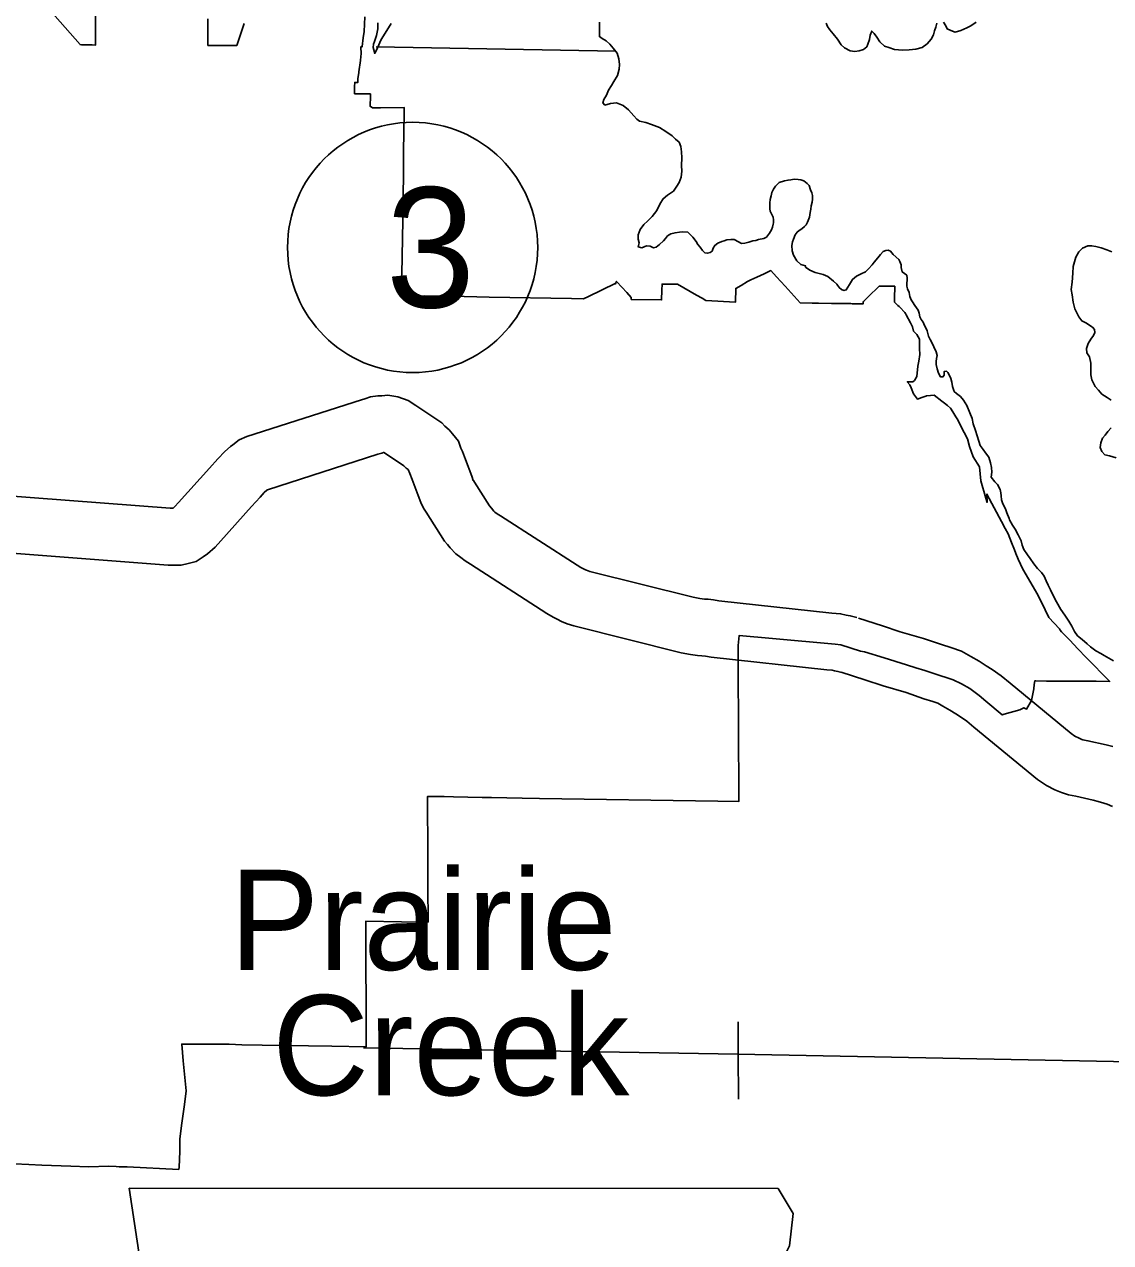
# Model space of a CAD drawing. Extents: x 77230 to 630905, y 790554 to 1662844.
# Drawn here: x 273631 to 285093, y 1573117 to 1585968 of the extents above; entities that cross this region are included whole.
import ezdxf

# ---------------------------------------------------------------- set-up
doc = ezdxf.new("R2010")
doc.units = 0
for name, color, linetype in [('Level 12', 7, 'Continuous'), ('Level 15', 7, 'Continuous'), ('Level 16', 7, 'Continuous'), ('Level 17', 7, 'Continuous'), ('Level 22', 7, 'Continuous'), ('Level 24', 7, 'Continuous'), ('Level 27', 7, 'Continuous'), ('Level 33', 7, 'Continuous')]:
    doc.layers.add(name, color=color, linetype=linetype)

msp = doc.modelspace()

# ---------------------------------------------------------------- linework, layer by layer
at = {"layer": 'Level 12'}
for points in [[(273902, 1586116), (274219, 1585755), (274234, 1585754), (274295, 1585752), (274348, 1585751), (274382, 1585750), (274382, 1585781), (274381, 1586140)], [(275567, 1586026), (275567, 1585770), (275567, 1585747), (275872, 1585747), (275952, 1585979)], [(277222, 1586046), (277215, 1585894), (277207, 1585826), (277195, 1585735), (277195, 1585731), (277180, 1585731), (277186, 1585657), (277183, 1585630), (277177, 1585588)], [(277177, 1585588), (277160, 1585469), (277159, 1585456), (277150, 1585397), (277150, 1585373), (277150, 1585356), (277117, 1585356), (277115, 1585313), (277116, 1585302), (277116, 1585243), (277116, 1585237), (277130, 1585237), (277143, 1585237), (277282, 1585235), (277282, 1585228), (277282, 1585212), (277279, 1585104), (277306, 1585089), (277390, 1585089), (277639, 1585090), (277638, 1585030), (277633, 1584627), (277630, 1584414), (277630, 1584398), (277624, 1583899), (277612, 1583144), (277610, 1583088), (277760, 1583085), (277850, 1583106), (278140, 1583101), (278536, 1583089), (279403, 1583078), (279530, 1583073), (279584, 1583099), (279866, 1583235), (279869, 1583231), (279873, 1583241), (279879, 1583257), (279884, 1583251), (279989, 1583138), (280035, 1583088), (280035, 1583066), (280355, 1583062), (280358, 1583165), (280360, 1583229), (280522, 1583227), (280724, 1583113), (280783, 1583079), (280822, 1583057), (281135, 1583038), (281138, 1583182), (281195, 1583215), (281261, 1583254), (281297, 1583272), (281359, 1583303), (281397, 1583320), (281438, 1583338), (281506, 1583371), (281567, 1583306), (281658, 1583206), (281818, 1583029), (281943, 1583027), (282012, 1583026), (282148, 1583024), (282149, 1583024), (282208, 1583024), (282351, 1583022), (282366, 1583021), (282480, 1583020), (282481, 1583038), (282481, 1583039), (282486, 1583044), (282578, 1583135), (282608, 1583165), (282649, 1583205), (282815, 1583205), (282812, 1583078), (282811, 1583038), (282848, 1583004), (282860, 1582992), (282867, 1582985), (282922, 1582929), (282929, 1582917), (282936, 1582903), (282980, 1582819), (283001, 1582779), (283013, 1582732), (283047, 1582698), (283075, 1582648), (283076, 1582549), (283079, 1582485), (283069, 1582414), (283058, 1582364), (283049, 1582253), (283025, 1582213), (283005, 1582198), (282947, 1582199), (282974, 1582164), (282987, 1582133), (283013, 1582072)], [(283013, 1582072), (283055, 1582015), (283101, 1582032), (283142, 1582046), (283150, 1582049), (283155, 1582049), (283230, 1582056), (283311, 1581993), (283339, 1581971), (283370, 1581947), (283403, 1581921), (283429, 1581880), (283439, 1581863), (283459, 1581829), (283465, 1581819), (283473, 1581807), (283549, 1581663), (283581, 1581597), (283603, 1581516), (283641, 1581406), (283709, 1581300), (283722, 1581152), (283777, 1580969), (283789, 1580926), (283787, 1581013), (283941, 1580725), (283981, 1580650), (284012, 1580593), (284047, 1580501), (284078, 1580426), (284094, 1580388), (284119, 1580327), (284168, 1580222), (284325, 1579949), (284402, 1579791), (284441, 1579710), (284553, 1579591), (284562, 1579578), (284574, 1579560), (284661, 1579471), (284748, 1579381), (284836, 1579291), (285084, 1579036), (284940, 1579038), (284769, 1579039), (284756, 1579039), (284626, 1579040), (284548, 1579040), (284540, 1579040), (284470, 1579041), (284415, 1579041), (284303, 1579042), (284292, 1579042), (284285, 1579004), (284282, 1578959), (284259, 1578837), (284205, 1578744), (284178, 1578759), (284134, 1578737), (283969, 1578690), (283949, 1578683), (283775, 1578828), (283706, 1578887), (283607, 1578961), (283521, 1579011), (283432, 1579055), (283229, 1579122), (283132, 1579151), (283037, 1579181), (282940, 1579211), (282705, 1579287), (282495, 1579348), (282452, 1579357), (282245, 1579423), (282186, 1579429), (281524, 1579490), (281174, 1579522), (281162, 1579417), (281163, 1579150), (281163, 1579137), (281164, 1579092), (281166, 1578620), (281166, 1578600), (281169, 1577770), (280948, 1577773), (279065, 1577803), (278885, 1577806), (278559, 1577811), (278544, 1577811), (278462, 1577813), (278311, 1577815), (278158, 1577820), (278059, 1577822), (277884, 1577823), (277885, 1577664), (277886, 1577616), (277887, 1577406), (277887, 1577342), (277890, 1576876), (277892, 1576498)], [(277892, 1576498), (277610, 1576502), (277235, 1576509), (277238, 1575183), (276876, 1575189), (276141, 1575201), (275925, 1575204), (275793, 1575210), (275291, 1575212), (275307, 1575034), (275338, 1574720), (275322, 1574575), (275292, 1574378), (275273, 1574212), (275272, 1574079), (275263, 1573912), (275262, 1573890)], [(275262, 1573890), (274716, 1573915), (274632, 1573918), (274598, 1573919), (274523, 1573922), (274308, 1573915), (274122, 1573923), (273817, 1573935), (273677, 1573941), (273527, 1573947)]]:
    msp.add_lwpolyline(points, dxfattribs=at)
at = {"layer": 'Level 15'}
msp.add_lwpolyline([(279871, 1585686), (277344, 1585730)], dxfattribs=at)
at = {"layer": 'Level 16'}
for points in [[(281165, 1574632), (281164, 1575108), (281163, 1575447)], [(290906, 1574879), (286386, 1575002), (281158, 1575106), (277209, 1575173)]]:
    msp.add_lwpolyline(points, dxfattribs=at)
at = {"layer": 'Level 17'}
for points in [[(277361, 1585985), (277361, 1585921), (277345, 1585850), (277326, 1585788), (277316, 1585758), (277310, 1585724), (277328, 1585662), (277358, 1585722), (277395, 1585809), (277457, 1585903), (277503, 1585977)], [(279700, 1585992), (279701, 1585948), (279701, 1585906), (279699, 1585870), (279699, 1585840), (279727, 1585820), (279771, 1585796), (279807, 1585760), (279845, 1585718), (279885, 1585666), (279903, 1585606), (279912, 1585546), (279908, 1585494), (279888, 1585428), (279850, 1585364), (279826, 1585324), (279794, 1585274), (279775, 1585220), (279747, 1585176), (279735, 1585139), (279757, 1585116), (279815, 1585134), (279879, 1585140), (279951, 1585112), (280005, 1585068), (280061, 1585003), (280095, 1584967), (280123, 1584947), (280187, 1584933), (280249, 1584911), (280331, 1584882), (280401, 1584838), (280465, 1584792), (280501, 1584758), (280539, 1584724), (280557, 1584680), (280564, 1584624), (280570, 1584562), (280566, 1584480), (280570, 1584418), (280562, 1584358), (280541, 1584300), (280517, 1584262), (280479, 1584210), (280417, 1584166), (280371, 1584128), (280341, 1584077), (280306, 1584005), (280254, 1583941), (280206, 1583893), (280166, 1583857), (280127, 1583804), (280109, 1583748), (280107, 1583702), (280117, 1583662), (280109, 1583620), (280145, 1583612), (280195, 1583633), (280233, 1583629), (280271, 1583611)], [(283259, 1585980), (283249, 1585937), (283235, 1585901), (283223, 1585857), (283201, 1585813), (283157, 1585763), (283104, 1585725), (283036, 1585707), (282968, 1585698), (282898, 1585696), (282812, 1585704), (282752, 1585723), (282706, 1585737), (282658, 1585785), (282626, 1585833), (282598, 1585871), (282572, 1585897), (282556, 1585855), (282548, 1585809), (282532, 1585759), (282520, 1585731), (282484, 1585704), (282438, 1585690), (282394, 1585682), (282343, 1585688), (282286, 1585722), (282250, 1585752), (282212, 1585811), (282166, 1585867), (282130, 1585909), (282106, 1585947), (282090, 1585981)], [(283674, 1585993), (283618, 1585953), (283576, 1585933), (283511, 1585905), (283453, 1585886), (283407, 1585902), (283369, 1585920), (283353, 1585952), (283331, 1585990)], [(281928, 1584018), (281932, 1584054), (281942, 1584094), (281948, 1584126), (281947, 1584162), (281941, 1584190), (281927, 1584222), (281911, 1584270), (281891, 1584290), (281855, 1584317), (281823, 1584327), (281795, 1584333), (281753, 1584335), (281717, 1584329), (281689, 1584325), (281651, 1584317), (281597, 1584300), (281576, 1584280), (281558, 1584260), (281536, 1584230), (281518, 1584196), (281510, 1584158), (281502, 1584122), (281498, 1584084), (281496, 1584056), (281498, 1584022), (281502, 1583998), (281517, 1583964), (281531, 1583936), (281537, 1583906), (281535, 1583874), (281533, 1583860), (281525, 1583830), (281513, 1583802), (281495, 1583766), (281473, 1583736), (281461, 1583724), (281433, 1583710), (281379, 1583699), (281350, 1583689), (281316, 1583683), (281274, 1583671), (281232, 1583659), (281198, 1583655), (281166, 1583674), (281120, 1583698), (281086, 1583698), (281044, 1583694), (281016, 1583686), (280990, 1583676), (280948, 1583660), (280916, 1583637), (280900, 1583609), (280888, 1583577), (280868, 1583561), (280838, 1583553), (280812, 1583559), (280786, 1583583), (280762, 1583619), (280738, 1583647), (280718, 1583679), (280686, 1583725), (280664, 1583745), (280632, 1583776), (280580, 1583780), (280544, 1583776), (280498, 1583770), (280452, 1583760), (280416, 1583736), (280396, 1583711), (280375, 1583685), (280333, 1583647), (280299, 1583617)], [(283701, 1581573), (283667, 1581685), (283643, 1581753), (283631, 1581811), (283609, 1581869), (283576, 1581947), (283540, 1582005), (283508, 1582043), (283468, 1582073), (283442, 1582097), (283426, 1582147), (283416, 1582193), (283406, 1582233), (283394, 1582265), (283375, 1582297), (283361, 1582310), (283337, 1582308), (283338, 1582282), (283336, 1582266), (283324, 1582250), (283298, 1582250), (283278, 1582288), (283261, 1582336), (283253, 1582380), (283251, 1582412), (283257, 1582444), (283261, 1582476), (283251, 1582514), (283229, 1582566), (283209, 1582604), (283187, 1582644), (283171, 1582680), (283156, 1582736), (283144, 1582768), (283130, 1582792), (283114, 1582828), (283094, 1582854), (283078, 1582884), (283072, 1582920), (283062, 1582954), (283028, 1583003), (283004, 1583041), (282988, 1583061), (282974, 1583097), (282967, 1583139), (282949, 1583179), (282943, 1583205), (282943, 1583239), (282945, 1583269), (282945, 1583291), (282941, 1583321), (282919, 1583339), (282895, 1583357), (282883, 1583405), (282881, 1583433), (282867, 1583465), (282859, 1583487), (282798, 1583539), (282770, 1583575), (282744, 1583585), (282720, 1583584), (282692, 1583572), (282663, 1583542), (282635, 1583504), (282599, 1583458), (282577, 1583432), (282537, 1583390), (282505, 1583356), (282459, 1583337), (282412, 1583313), (282368, 1583277), (282336, 1583223), (282304, 1583169), (282278, 1583161), (282252, 1583170), (282230, 1583194), (282204, 1583228), (282168, 1583260), (282108, 1583308), (282060, 1583328), (281976, 1583351), (281920, 1583375), (281872, 1583407), (281874, 1583421), (281824, 1583435), (281782, 1583473), (281746, 1583535), (281733, 1583579), (281729, 1583635), (281737, 1583675), (281747, 1583703), (281765, 1583747), (281785, 1583777), (281807, 1583795), (281833, 1583811), (281861, 1583835), (281880, 1583855), (281896, 1583881), (281916, 1583933), (281922, 1583982), (281928, 1584018)], [(280271, 1583611), (280299, 1583617)], [(285106, 1583570), (285054, 1583590), (284992, 1583611), (284936, 1583625), (284892, 1583633), (284852, 1583631), (284796, 1583607), (284758, 1583570), (284726, 1583514), (284699, 1583414), (284693, 1583342), (284687, 1583248), (284675, 1583172), (284688, 1583114), (284698, 1583038), (284714, 1582968), (284732, 1582932), (284758, 1582882), (284788, 1582840), (284838, 1582816), (284872, 1582791), (284902, 1582773), (284924, 1582751), (284927, 1582719), (284913, 1582685), (284885, 1582647), (284855, 1582600), (284837, 1582548), (284843, 1582502), (284869, 1582460), (284884, 1582396), (284884, 1582350), (284884, 1582270), (284896, 1582220), (284928, 1582149), (284964, 1582111), (285000, 1582069), (285056, 1582031), (285098, 1582003)], [(285099, 1581713), (285064, 1581675), (285034, 1581635), (285008, 1581603), (284990, 1581555), (284984, 1581506), (285000, 1581463), (285032, 1581429), (285080, 1581417), (285150, 1581395)], [(284148, 1580519), (284116, 1580583), (284086, 1580643), (284058, 1580687), (284027, 1580742), (284023, 1580754), (283999, 1580814), (283983, 1580856), (283957, 1580912), (283943, 1580954), (283939, 1580994), (283935, 1581026), (283927, 1581062), (283900, 1581116), (283872, 1581142), (283834, 1581192), (283840, 1581244), (283836, 1581294), (283824, 1581344), (283806, 1581402), (283772, 1581450), (283748, 1581482), (283715, 1581524), (283701, 1581573)], [(285123, 1579256), (285075, 1579284), (285023, 1579310), (284989, 1579330), (284935, 1579359), (284882, 1579401), (284846, 1579435), (284794, 1579479), (284744, 1579519), (284712, 1579565), (284684, 1579621), (284652, 1579672), (284608, 1579736), (284568, 1579796), (284523, 1579876), (284491, 1579938), (284459, 1580002), (284435, 1580054), (284413, 1580098), (284391, 1580146), (284363, 1580185), (284323, 1580229), (284283, 1580279), (284244, 1580333), (284214, 1580371), (284176, 1580429), (284158, 1580475), (284148, 1580519)]]:
    msp.add_lwpolyline(points, dxfattribs=at)
at = {"layer": 'Level 22'}
for points in [[(282416, 1579711), (282346, 1579729), (282303, 1579737), (282244, 1579751), (282152, 1579758), (280959, 1579886), (280901, 1579896), (280845, 1579903), (280807, 1579906), (280759, 1579913), (280689, 1579926), (279598, 1580198), (279563, 1580210), (279552, 1580214), (279532, 1580225), (279501, 1580240), (279464, 1580263), (278655, 1580784), (278619, 1580806), (278596, 1580823), (278585, 1580832), (278559, 1580866), (278539, 1580888), (278379, 1581138), (278369, 1581155), (278367, 1581158), (278352, 1581204), (278284, 1581378), (278254, 1581462), (278236, 1581498), (278212, 1581570), (278150, 1581650), (278115, 1581691), (278068, 1581729), (278035, 1581764), (277973, 1581807), (277762, 1581949), (277682, 1582000), (277572, 1582038), (277466, 1582055), (277404, 1582051), (277359, 1582048), (277283, 1582038), (277223, 1582017), (277190, 1582008), (275979, 1581619), (275896, 1581587), (275830, 1581534), (275806, 1581514), (275745, 1581464), (275674, 1581385), (275583, 1581286), (275258, 1580923), (275220, 1580881), (275201, 1580864), (275169, 1580864), (273364, 1581002)], [(282269, 1579129), (282215, 1579143), (282178, 1579150), (282153, 1579156), (282097, 1579160), (280879, 1579292), (280817, 1579302), (280781, 1579306), (280735, 1579310), (280659, 1579322), (280562, 1579340), (279428, 1579622), (279359, 1579645), (279298, 1579669), (279254, 1579693), (279212, 1579714), (279145, 1579754), (278338, 1580275), (278282, 1580308), (278237, 1580343), (278185, 1580382), (278123, 1580446), (278097, 1580483), (278064, 1580517), (277870, 1580821), (277844, 1580863), (277813, 1580925), (277788, 1580998), (277722, 1581168), (277699, 1581231), (277680, 1581271), (277659, 1581287), (277640, 1581308), (277634, 1581312), (277432, 1581448), (277427, 1581451), (277421, 1581451), (277403, 1581444), (277360, 1581433), (276196, 1581059), (276189, 1581053), (276162, 1581031), (276118, 1580981), (276027, 1580882), (275704, 1580521), (275643, 1580454), (275565, 1580384), (275518, 1580352), (275445, 1580303), (275358, 1580280), (275284, 1580264), (275206, 1580264), (275148, 1580263), (273315, 1580404)], [(285117, 1578349), (285047, 1578367), (284854, 1578411), (284801, 1578422), (284788, 1578426), (284761, 1578438), (284714, 1578461), (284677, 1578486), (284033, 1579017), (283937, 1579097), (283842, 1579163), (283781, 1579202), (283706, 1579249), (283618, 1579299), (283518, 1579355), (283406, 1579395), (283308, 1579425), (283117, 1579491), (282873, 1579561), (282687, 1579625), (282434, 1579706)], [(285114, 1577716), (285057, 1577741), (285021, 1577753), (284961, 1577770), (284907, 1577783), (284725, 1577825), (284649, 1577841), (284574, 1577864), (284505, 1577895), (284415, 1577939), (284320, 1578002), (283651, 1578555), (283575, 1578618), (283510, 1578663), (283458, 1578696), (283397, 1578735), (283324, 1578776), (283269, 1578807), (283216, 1578826), (283122, 1578855), (282936, 1578919), (282693, 1578989), (282498, 1579055), (282251, 1579135)]]:
    msp.add_lwpolyline(points, dxfattribs=at)
at = {"layer": 'Level 24'}
msp.add_lwpolyline([(274738, 1573691), (275080, 1571408), (274928, 1567944), (275233, 1567753), (275804, 1567753), (275804, 1566535), (280600, 1566535), (280828, 1567030), (280752, 1567829), (280866, 1568743), (281285, 1569466), (281552, 1569999), (281932, 1570570), (282161, 1571179), (282351, 1571674), (282693, 1572093), (282770, 1572359), (282617, 1572550), (281437, 1572550), (281704, 1573082), (281742, 1573425), (281584, 1573688)], close=True, dxfattribs=at)
at = {"layer": 'Level 33'}
msp.add_circle((277728, 1583615), 1320, dxfattribs=at)

# ---------------------------------------------------------------- texts
at = {"layer": 'Level 27'}
for s, p in [('Prairie', (275798, 1575994)), ('Creek', (276247, 1574672))]:
    msp.add_text(s, height=1056, dxfattribs=at).set_placement(p)
at = {"layer": 'Level 33'}
msp.add_text('3', height=1267, dxfattribs=at).set_placement((277445, 1582982))

doc.saveas('drawing.dxf')
